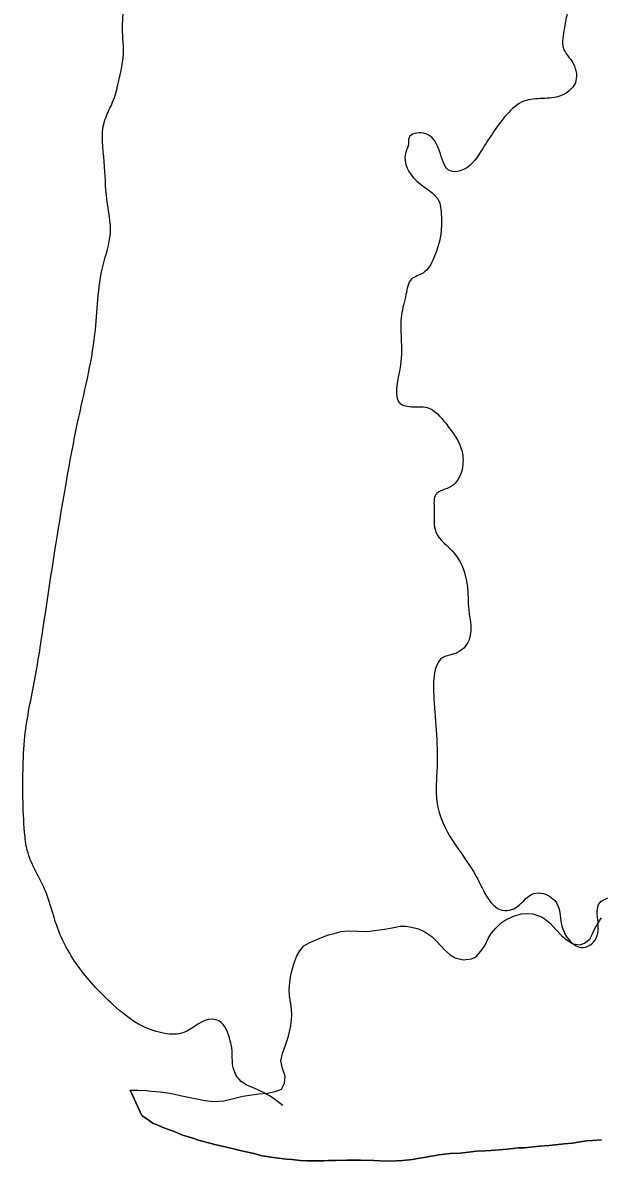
# Model space of a CAD drawing. Extents: x 3887375 to 3925618, y 296674 to 322633.
# Drawn here: x 3921872 to 3922118.9, y 315388.2 to 315875.7 of the extents above; entities that cross this region are included whole.
import ezdxf

# ---------------------------------------------------------------- set-up
doc = ezdxf.new("R2010")
doc.units = 0
for name, color, linetype in [('V-RIVR-EDGE', 7, 'Continuous'), ('V-TOPO-SHOR', 7, 'Continuous'), ('V-WETL-SWMP', 7, 'Continuous')]:
    doc.layers.add(name, color=color, linetype=linetype)

msp = doc.modelspace()

# ---------------------------------------------------------------- linework, layer by layer
at = {"layer": 'V-RIVR-EDGE'}
for points in [[(3921912.46, 315848), (3921915.09, 315862.52), (3921914.74, 315875.19), (3921916.69, 315887.47), (3921920.57, 315902.04), (3921921.35, 315908.56), (3921921.36, 315912.79), (3921920.22, 315916.24), (3921921.01, 315924.68), (3921922.96, 315936.96), (3921922.59, 315943.1), (3921922.6, 315947.33), (3921923.37, 315949.63), (3921925.29, 315949.62), (3921927.96, 315944.63), (3921937.54, 315935.77), (3921944.45, 315935.76), (3921954.81, 315937.27), (3921958.28, 315943.4), (3921958.29, 315948.39), (3921957.93, 315954.53), (3921952.57, 315963.37), (3921948.75, 315969.52), (3921949.14, 315973.36), (3921954.14, 315976.8), (3921959.91, 315981.01), (3921960.31, 315987.53), (3921958.79, 315995.21), (3921958.07, 316014.4), (3921959.61, 316016.32), (3921964.6, 316017.07), (3921976.12, 316015.89), (3921979.58, 316020.49), (3921979.98, 316026.63), (3921975.78, 316036.24), (3921976.57, 316045.45), (3921975.45, 316057.35), (3921972.4, 316064.26), (3921968.18, 316066.19), (3921962.03, 316063.52), (3921954.73, 316058.17), (3921952.41, 316052.8), (3921948.56, 316045.9), (3921943.18, 316043.99), (3921939.72, 316044), (3921939.35, 316046.31), (3921939.36, 316050.91), (3921942.07, 316060.88), (3921944.76, 316063.18), (3921951.68, 316067), (3921955.91, 316071.98), (3921960.92, 316078.11), (3921960.94, 316087.7), (3921960.97, 316100.75), (3921961, 316112.27), (3921963.34, 316127.23), (3921964.91, 316139.89), (3921969.53, 316146.79), (3921976.45, 316152.15), (3921992.59, 316159.02), (3922000.66, 316163.6), (3922008.36, 316172.03), (3922010.3, 316181.23), (3922010.32, 316189.68), (3922008.03, 316193.14), (3922002.66, 316195.84), (3921994.22, 316195.47), (3921987.32, 316202.02), (3921984.27, 316208.93), (3921983.91, 316218.53), (3921983.93, 316227.74), (3921978.59, 316241.19), (3921975.93, 316250.4), (3921974.43, 316264.22), (3921974.45, 316272.67), (3921976, 316277.65), (3921979.07, 316281.1), (3921983.3, 316284.16), (3921987.15, 316288.76), (3921995.62, 316296.03), (3922002.93, 316305.99), (3922006.79, 316312.89), (3922013.72, 316320.55), (3922041.01, 316337.75), (3922056.38, 316345.01), (3922069.05, 316345.36), (3922089.01, 316346.84), (3922099.75, 316346.82), (3922107.81, 316346.03), (3922110.51, 316349.48), (3922119.35, 316356.36), (3922131.64, 316360.17), (3922150.07, 316362.43), (3922165.8, 316361.24), (3922180.38, 316357.36), (3922190.35, 316355.42), (3922201.87, 316354.62), (3922210.68, 316350.38), (3922211.45, 316348.08), (3922212.97, 316342.32), (3922219.87, 316338.46), (3922222.17, 316338.84), (3922232.16, 316342.65), (3922243.67, 316343.39), (3922253.65, 316342.6), (3922260.17, 316339.51), (3922264.38, 316335.28), (3922267.81, 316324.91), (3922267.8, 316321.45), (3922263.95, 316316.09), (3922255.11, 316311.89), (3922242.06, 316311.54), (3922225.94, 316312.73), (3922217.12, 316312.75), (3922209.44, 316311.24), (3922200.98, 316304.73), (3922197.51, 316301.29), (3922197.12, 316297.45), (3922198.65, 316293.99), (3922201.32, 316287.08), (3922201.69, 316283.24), (3922199.38, 316280.56), (3922194, 316279.42), (3922189, 316274.06), (3922182.46, 316266.01), (3922173.21, 316253.75), (3922168.22, 316250.31), (3922161.31, 316249.56), (3922156.7, 316249.19), (3922154.77, 316246.51), (3922154.76, 316242.28), (3922153.6, 316238.45), (3922145.15, 316233.1), (3922134.39, 316228.13), (3922129.01, 316228.15), (3922124.03, 316230.46), (3922120.2, 316233.93), (3922117.9, 316233.93), (3922112.9, 316231.26), (3922101.35, 316217.85), (3922094.81, 316210.96), (3922090.97, 316209.05), (3922085.21, 316207.91), (3922082.13, 316204.85), (3922082.12, 316201.4), (3922087.09, 316194.48), (3922087.09, 316191.79), (3922084.01, 316187.96), (3922076.31, 316179.92), (3922071.69, 316174.56), (3922071.29, 316168.42), (3922066.3, 316164.97), (3922065.51, 316155.76), (3922062.42, 316150.4), (3922059.73, 316146.18), (3922050.89, 316143.52), (3922043.98, 316142.38), (3922038.6, 316138.94), (3922037.44, 316135.11), (3922035.87, 316123.98), (3922035.48, 316118.23), (3922035.85, 316113.62), (3922040.05, 316103.63), (3922040.04, 316100.18), (3922040.02, 316092.5), (3922040.39, 316086.36), (3922041.52, 316078.29), (3922039.95, 316065.25), (3922036.48, 316057.58), (3922031.47, 316051.07), (3922023.4, 316046.48), (3922020.7, 316041.88), (3922020.31, 316036.51), (3922022.95, 316019.23), (3922028.67, 316003.87), (3922032.08, 315988.12), (3922033.57, 315968.54), (3922038.88, 315940.9), (3922044.99, 315928.22), (3922052.65, 315922.06), (3922055.72, 315922.43), (3922077.26, 315941.57), (3922107.27, 315970.28), (3922114.56, 315970.26), (3922122.23, 315967.56), (3922131.41, 315955.64), (3922136.36, 315939.89), (3922136.33, 315926.84), (3922132.85, 315916.48), (3922127.07, 315909.21), (3922117.45, 315899.63), (3922112.83, 315890.05), (3922105.51, 315880.47), (3922103.96, 315873.57), (3922103.55, 315864.74), (3922107.76, 315858.21), (3922108.5, 315849.76), (3922102.35, 315844.4), (3922094.67, 315843.27), (3922086.61, 315842.14), (3922079.3, 315836.4), (3922068.52, 315821.07), (3922059.28, 315812.27), (3922055.06, 315812.28), (3922050.86, 315819.58), (3922043.59, 315828.43), (3922037.44, 315826.52), (3922037.05, 315823.07), (3922036.28, 315821.15), (3922039.32, 315809.25), (3922050.42, 315798.86), (3922051.18, 315794.63), (3922051.16, 315786.57), (3922048.06, 315775.07), (3922043.44, 315768.55), (3922038.44, 315765.88), (3922036.12, 315759.36), (3922034.18, 315750.54), (3922033.75, 315729.05), (3922034.47, 315712.16), (3922037.54, 315711.38), (3922045.22, 315710.98), (3922053.26, 315704.05), (3922060.14, 315692.14), (3922060.12, 315684.46), (3922055.49, 315677.18), (3922048.96, 315673.74), (3922048.18, 315667.22), (3922048.92, 315657.62), (3922056.96, 315648.39), (3922062.3, 315634.94), (3922063.04, 315624.19), (3922063.01, 315611.14), (3922057.62, 315605.78), (3922051.86, 315603.88), (3922048, 315594.68), (3922047.98, 315588.15), (3922049.44, 315557.06), (3922049.4, 315542.09), (3922056.27, 315525.19), (3922066.21, 315510.19), (3922078.46, 315495.58), (3922082.3, 315496.34), (3922090.76, 315502.84), (3922094.98, 315502.83), (3922100.73, 315498.59), (3922102.62, 315490.15), (3922106.44, 315482.46), (3922111.81, 315479.76), (3922116.42, 315482.05), (3922118.36, 315490.49), (3922119.15, 315498.93), (3922122.23, 315500.84), (3922127.22, 315501.22), (3922143.71, 315496.57), (3922146.4, 315497.71), (3922159.45, 315497.3), (3922167.12, 315496.13), (3922167.49, 315491.9), (3922166.32, 315484.23), (3922172.05, 315473.85), (3922178.18, 315467.31), (3922183.17, 315468.07), (3922186.63, 315471.52), (3922197.82, 315492.6), (3922205.53, 315506.01), (3922216.68, 315514.04), (3922222.82, 315517.48), (3922230.5, 315519), (3922250.86, 315522.79), (3922267.75, 315525.82), (3922282.35, 315530.77), (3922290.41, 315530.75), (3922311.5, 315523.4), (3922328.77, 315521.83), (3922338.37, 315523.72), (3922343.37, 315528.32), (3922352.59, 315531.75), (3922359.5, 315532.11), (3922367.18, 315532.86), (3922375.62, 315532.46), (3922384.82, 315528.98), (3922392.87, 315525.12), (3922399, 315518.2), (3922405.13, 315517.42), (3922407.06, 315520.1), (3922407.47, 315532.38), (3922409.44, 315550.41), (3922412.14, 315555.78), (3922415.99, 315559.61), (3922422.9, 315562.28), (3922431.35, 315563.79), (3922448.62, 315564.13), (3922464.37, 315567.93), (3922481.28, 315577.1), (3922487.42, 315579.77), (3922495.87, 315580.52), (3922508.53, 315580.11), (3922520.04, 315575.86), (3922527.33, 315576.22), (3922532.32, 315577.74), (3922542.32, 315585.78), (3922549.62, 315588.83), (3922559.99, 315589.19), (3922571.89, 315589.93), (3922580.73, 315594.9), (3922590.35, 315605.23), (3922598.82, 315616.34), (3922605.36, 315624), (3922616.52, 315632.8), (3922623.43, 315635.86), (3922631.88, 315635.84), (3922635.71, 315633.91), (3922647.97, 315625.05), (3922653.71, 315617.74), (3922659.43, 315605.06), (3922662.11, 315598.92), (3922667.46, 315592.76), (3922676.66, 315587.75), (3922682.8, 315586.58), (3922690.09, 315586.57), (3922696.23, 315584.25), (3922701.97, 315578.09), (3922714.23, 315570.77), (3922723.82, 315568.06), (3922734.57, 315567.26), (3922741.08, 315562.64), (3922745.67, 315556.49), (3922748.34, 315548.81), (3922749.86, 315544.2), (3922757.14, 315539.96), (3922770.58, 315539.16), (3922782.48, 315540.66), (3922788.62, 315542.18), (3922791.32, 315545.25), (3922792.13, 315562.52), (3922792.91, 315567.5), (3922795.22, 315569.8), (3922813.28, 315578.58), (3922845.55, 315590.4), (3922872.05, 315601.08), (3922883.19, 315603.36), (3922893.94, 315602.56), (3922906.6, 315600.23), (3922915.81, 315601.36), (3922920.8, 315601.35), (3922925.02, 315599.03), (3922929.24, 315599.02), (3922938.07, 315601.69), (3922949.97, 315602.04), (3922960.33, 315600.48), (3922971.07, 315597.77), (3922979.9, 315597.75), (3922990.25, 315595.42), (3923000.23, 315593.47), (3923012.51, 315594.21), (3923019.8, 315594.19), (3923030.16, 315591.87), (3923041.29, 315592.99), (3923050.52, 315598.72), (3923059.74, 315603.69), (3923065.12, 315605.21), (3923079.71, 315605.94), (3923093.52, 315605.91), (3923112.33, 315604.33), (3923136.11, 315598.9), (3923144.55, 315595.8), (3923155.28, 315590.4), (3923166, 315581.17), (3923174.83, 315579.99), (3923187.5, 315582.65), (3923203.65, 315592.59), (3923214.41, 315601.39), (3923224.02, 315607.51)], [(3921983.45, 315412.14), (3921973.87, 315418.31), (3921964.67, 315423.32), (3921962, 315429.08), (3921961.63, 315435.61), (3921960.87, 315439.83), (3921955.91, 315448.29), (3921953.22, 315449.06), (3921940.93, 315443.34), (3921932.86, 315442.97), (3921923.28, 315446.07), (3921910.63, 315455.31), (3921896.47, 315470.7), (3921886.54, 315489.15), (3921881.97, 315503.36), (3921873.95, 315521.42), (3921872.82, 315529.1), (3921872.09, 315543.68), (3921872.12, 315555.58), (3921872.92, 315570.16), (3921877.2, 315594.72), (3921881.1, 315618.89), (3921891.24, 315682.19), (3921895.51, 315704.44), (3921902.9, 315742.42), (3921906.43, 315771.96), (3921909.53, 315785.39), (3921908.03, 315799.98), (3921906.92, 315816.1), (3921906.96, 315833.37), (3921909.67, 315839.89), (3921912.37, 315847.56), (3921912.46, 315848)]]:
    msp.add_spline(points, degree=3, dxfattribs=at)
at = {"layer": 'V-TOPO-SHOR'}
for points in [[(3921917.95, 315418.69), (3921923, 315407.89), (3921925.21, 315406.43), (3921927.68, 315404.53), (3921930.14, 315403.51), (3921932.42, 315402.58), (3921934.79, 315401.64), (3921937.51, 315400.62), (3921940.41, 315399.43), (3921943.92, 315398.33), (3921947.69, 315397.15), (3921952.07, 315395.97), (3921954.88, 315395.3), (3921959.26, 315394.22), (3921962.77, 315393.47), (3921965.66, 315392.71), (3921967.68, 315392.21), (3921970.39, 315391.63), (3921974.51, 315390.62), (3921979.33, 315389.89), (3921981.52, 315389.57), (3921984.93, 315389.17), (3921987.38, 315388.93), (3921990.79, 315388.62), (3921993.77, 315388.39), (3921997, 315388.34), (3922000.94, 315388.47), (3922002.95, 315388.49), (3922005.92, 315388.52), (3922010.72, 315388.75), (3922013.79, 315388.7), (3922016.58, 315388.73), (3922022.35, 315388.53), (3922027.69, 315388.24), (3922032.06, 315388.37), (3922034.77, 315388.58), (3922038.7, 315388.97), (3922041.23, 315389.35), (3922044.72, 315390), (3922046.72, 315390.37), (3922048.87, 315390.73)], [(3922048.87, 315390.73), (3922050.13, 315390.93), (3922052.57, 315391.22), (3922055.1, 315391.51), (3922059.3, 315391.73), (3922064.1, 315392.22), (3922066.37, 315392.51), (3922070.04, 315392.73), (3922072.4, 315392.84), (3922075.98, 315393.14), (3922079.39, 315393.44), (3922081.83, 315393.73), (3922084.36, 315393.93), (3922086.9, 315393.96), (3922090.74, 315394.35), (3922093.36, 315394.65), (3922097.38, 315394.95), (3922101.31, 315395.35), (3922103.84, 315395.64), (3922107.42, 315396.02), (3922109.86, 315396.4), (3922113.44, 315396.97), (3922115.98, 315397.08), (3922119.82, 315397.39)]]:
    msp.add_lwpolyline(points, dxfattribs=at)
at = {"layer": 'V-WETL-SWMP'}
for p, q in [((3922078.63, 315491.51), (3922081.85, 315493.03)), ((3922081.85, 315493.03), (3922085.5, 315494.12)), ((3922085.5, 315494.12), (3922088.3, 315494.32)), ((3922088.3, 315494.32), (3922090.4, 315494.17)), ((3922090.4, 315494.17), (3922093.38, 315493.24)), ((3922093.38, 315493.24), (3922095.22, 315492.3)), ((3922117.97, 315489.58), (3922119.78, 315492.49)), ((3922023.63, 315487.14), (3922026.94, 315487.62)), ((3922026.94, 315487.62), (3922030.26, 315488.18)), ((3922030.26, 315488.18), (3922033.57, 315488.83)), ((3922033.57, 315488.83), (3922036.02, 315488.85)), ((3922036.02, 315488.85), (3922038.55, 315488.53)), ((3922038.55, 315488.53), (3922041.45, 315487.78)), ((3922041.45, 315487.78), (3922044.26, 315486.5)), ((3922072.75, 315485.85), (3922074.56, 315487.97)), ((3922074.56, 315487.97), (3922076.9, 315490.27)), ((3922076.9, 315490.27), (3922078.63, 315491.51)), ((3922095.22, 315492.3), (3922097.96, 315490.06)), ((3922097.96, 315490.06), (3922100.35, 315487.47)), ((3922100.35, 315487.47), (3922102.91, 315484.7)), ((3922116.01, 315485.63), (3922116.86, 315487.65)), ((3922116.86, 315487.65), (3922117.97, 315489.58)), ((3921994.94, 315481.85), (3921997.98, 315483.19)), ((3921997.98, 315483.19), (3922000.68, 315484.27)), ((3922000.68, 315484.27), (3922002.94, 315485.17)), ((3922002.94, 315485.17), (3922005.38, 315485.72)), ((3922005.38, 315485.72), (3922008.43, 315486.54)), ((3922008.43, 315486.54), (3922011.66, 315486.84)), ((3922011.66, 315486.84), (3922015.5, 315486.71)), ((3922015.5, 315486.71), (3922019.61, 315486.66)), ((3922019.61, 315486.66), (3922023.63, 315487.14)), ((3922044.26, 315486.5), (3922047.16, 315484.43)), ((3922047.16, 315484.43), (3922049.19, 315482.45)), ((3922069.84, 315480.49), (3922071.46, 315483.91)), ((3922071.46, 315483.91), (3922072.75, 315485.85)), ((3922102.91, 315484.7), (3922104.68, 315483.15)), ((3922104.68, 315483.15), (3922107.75, 315481.34)), ((3922112.56, 315481.66), (3922114.81, 315483.35)), ((3922114.81, 315483.35), (3922116.01, 315485.63)), ((3921989.32, 315476.19), (3921990.6, 315478.39)), ((3921990.6, 315478.39), (3921992.42, 315480.42)), ((3921992.42, 315480.42), (3921994.94, 315481.85)), ((3922049.19, 315482.45), (3922051.14, 315480.28)), ((3922051.14, 315480.28), (3922052.56, 315478.81)), ((3922052.56, 315478.81), (3922055.11, 315476.57)), ((3922066.22, 315475.82), (3922068.03, 315478.11)), ((3922068.03, 315478.11), (3922069.84, 315480.49)), ((3922107.75, 315481.34), (3922110.64, 315480.94)), ((3922110.64, 315480.94), (3922112.56, 315481.66)), ((3921988.13, 315472.77), (3921989.32, 315476.19)), ((3922055.11, 315476.57), (3922057.22, 315475.37)), ((3922057.22, 315475.37), (3922060.55, 315474.53)), ((3922060.55, 315474.53), (3922064.13, 315474.83)), ((3922064.13, 315474.83), (3922066.22, 315475.82)), ((3921986.46, 315466.2), (3921986.95, 315468.65)), ((3921986.95, 315468.65), (3921988.13, 315472.77)), ((3921986.16, 315461.74), (3921986.46, 315466.2)), ((3921986.27, 315459.12), (3921986.16, 315461.74)), ((3921986.84, 315455.54), (3921986.27, 315459.12)), ((3921987.12, 315453.45), (3921986.84, 315455.54)), ((3921987.24, 315450.48), (3921987.12, 315453.45)), ((3921986.76, 315446.28), (3921987.24, 315450.48)), ((3921985.76, 315441.81), (3921986.76, 315446.28)), ((3921984.5, 315437.95), (3921985.76, 315441.81)), ((3921982.56, 315431.2), (3921983.23, 315434.36)), ((3921983.23, 315434.36), (3921984.5, 315437.95)), ((3921983.21, 315427.89), (3921982.56, 315431.2)), ((3921984.38, 315424.67), (3921983.21, 315427.89)), ((3921984.15, 315421.7), (3921984.38, 315424.67)), ((3921982.78, 315419.15), (3921984.15, 315421.7)), ((3921917.95, 315418.69), (3921921.35, 315418.73)), ((3921923, 315407.89), (3921917.95, 315418.69)), ((3921921.35, 315418.73), (3921924.94, 315418.51)), ((3921924.94, 315418.51), (3921927.04, 315418.27)), ((3921927.04, 315418.27), (3921930.89, 315417.96)), ((3921930.89, 315417.96), (3921934.04, 315417.56)), ((3921934.04, 315417.56), (3921936.49, 315417.06)), ((3921936.49, 315417.06), (3921939.38, 315416.4)), ((3921939.38, 315416.4), (3921942.27, 315415.82)), ((3921942.27, 315415.82), (3921944.46, 315415.4)), ((3921944.46, 315415.4), (3921947.96, 315414.65)), ((3921947.96, 315414.65), (3921949.98, 315414.24)), ((3921958.19, 315414.16), (3921962.2, 315415.07)), ((3921962.2, 315415.07), (3921966.21, 315416.08)), ((3921966.21, 315416.08), (3921970.05, 315416.65)), ((3921970.05, 315416.65), (3921973.1, 315417.03)), ((3921973.1, 315417.03), (3921976.86, 315417.42)), ((3921976.86, 315417.42), (3921980.08, 315418.07)), ((3921980.08, 315418.07), (3921982.78, 315419.15)), ((3921949.98, 315414.24), (3921953.74, 315413.85)), ((3921953.74, 315413.85), (3921958.19, 315414.16)), ((3921925.21, 315406.43), (3921923, 315407.89)), ((3921927.68, 315404.53), (3921925.21, 315406.43)), ((3921930.14, 315403.51), (3921927.68, 315404.53)), ((3921932.42, 315402.57), (3921930.14, 315403.51)), ((3921934.79, 315401.64), (3921932.42, 315402.57)), ((3921937.51, 315400.62), (3921934.79, 315401.64)), ((3921940.41, 315399.43), (3921937.51, 315400.62)), ((3921943.92, 315398.33), (3921940.41, 315399.43)), ((3921947.69, 315397.15), (3921943.92, 315398.33)), ((3921952.07, 315395.97), (3921947.69, 315397.15)), ((3921954.88, 315395.3), (3921952.07, 315395.97)), ((3921959.26, 315394.22), (3921954.88, 315395.3)), ((3922097.38, 315394.95), (3922093.36, 315394.65)), ((3922101.31, 315395.35), (3922097.38, 315394.95)), ((3922103.84, 315395.64), (3922101.31, 315395.35)), ((3922107.42, 315396.02), (3922103.84, 315395.64)), ((3922109.86, 315396.4), (3922107.42, 315396.02)), ((3922113.44, 315396.97), (3922109.86, 315396.4)), ((3922115.97, 315397.08), (3922113.44, 315396.97)), ((3922119.82, 315397.39), (3922115.97, 315397.08)), ((3921962.77, 315393.47), (3921959.26, 315394.22)), ((3921965.66, 315392.71), (3921962.77, 315393.47)), ((3921967.68, 315392.21), (3921965.66, 315392.71)), ((3921970.39, 315391.63), (3921967.68, 315392.21)), ((3921974.51, 315390.62), (3921970.39, 315391.63)), ((3921979.33, 315389.89), (3921974.51, 315390.62)), ((3922044.72, 315390), (3922041.23, 315389.35)), ((3922046.72, 315390.37), (3922044.72, 315390)), ((3922048.88, 315390.73), (3922046.72, 315390.37)), ((3922050.13, 315390.93), (3922048.88, 315390.73)), ((3922052.57, 315391.22), (3922050.13, 315390.93)), ((3922055.1, 315391.51), (3922052.57, 315391.22)), ((3922059.3, 315391.73), (3922055.1, 315391.51)), ((3922064.1, 315392.23), (3922059.3, 315391.73)), ((3922066.37, 315392.51), (3922064.1, 315392.23)), ((3922070.04, 315392.73), (3922066.37, 315392.51)), ((3922072.4, 315392.84), (3922070.04, 315392.73)), ((3922075.98, 315393.14), (3922072.4, 315392.84)), ((3922079.39, 315393.44), (3922075.98, 315393.14)), ((3922081.83, 315393.73), (3922079.39, 315393.44)), ((3922084.36, 315393.93), (3922081.83, 315393.73)), ((3922086.9, 315393.96), (3922084.36, 315393.93)), ((3922090.74, 315394.35), (3922086.9, 315393.96)), ((3922093.36, 315394.65), (3922090.74, 315394.35)), ((3921981.52, 315389.56), (3921979.33, 315389.89)), ((3921984.93, 315389.17), (3921981.52, 315389.56)), ((3921987.38, 315388.93), (3921984.93, 315389.17)), ((3921990.79, 315388.62), (3921987.38, 315388.93)), ((3921993.77, 315388.39), (3921990.79, 315388.62)), ((3921997, 315388.34), (3921993.77, 315388.39)), ((3922000.94, 315388.47), (3921997, 315388.34)), ((3922002.95, 315388.49), (3922000.94, 315388.47)), ((3922005.92, 315388.52), (3922002.95, 315388.49)), ((3922010.72, 315388.75), (3922005.92, 315388.52)), ((3922013.79, 315388.7), (3922010.72, 315388.75)), ((3922016.58, 315388.73), (3922013.79, 315388.7)), ((3922022.35, 315388.53), (3922016.58, 315388.73)), ((3922027.69, 315388.24), (3922022.35, 315388.53)), ((3922032.06, 315388.37), (3922027.69, 315388.24)), ((3922034.77, 315388.58), (3922032.06, 315388.37)), ((3922038.7, 315388.97), (3922034.77, 315388.58)), ((3922041.23, 315389.35), (3922038.7, 315388.97))]:
    msp.add_line(p, q, dxfattribs=at)

doc.saveas('drawing.dxf')
